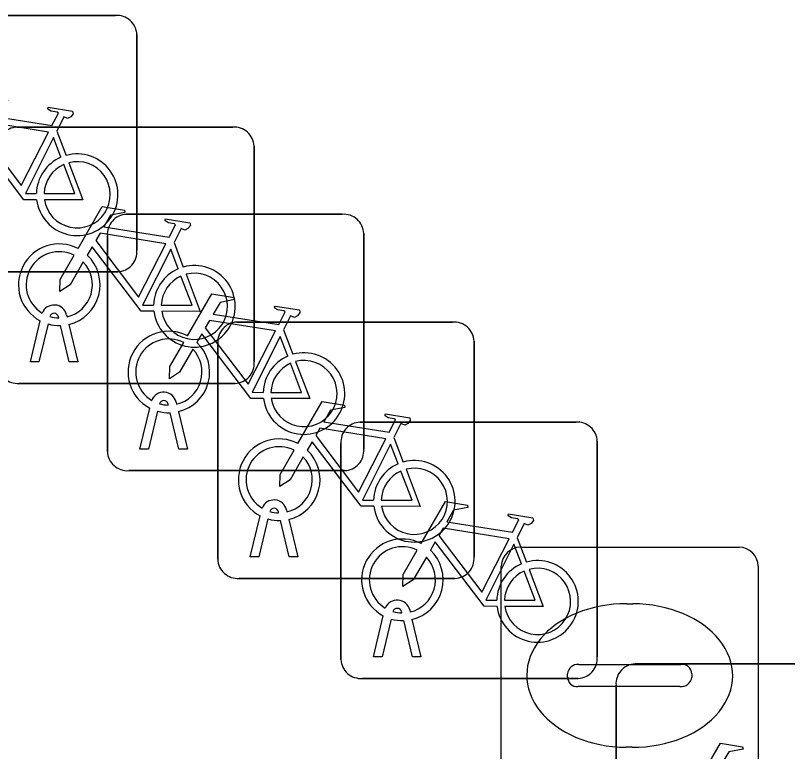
# Model space of a CAD drawing. Extents: x 158472 to 159562, y 388525 to 389606.
# Drawn here: x 158724.713 to 158727.722, y 388826.578 to 388829.447 of the extents above; entities that cross this region are included whole.
import ezdxf

# ---------------------------------------------------------------- set-up
doc = ezdxf.new("R2010")
doc.units = 0
doc.layers.add('IMGEO_Fietsenrek', color=7, linetype='Continuous')
doc.layers.add('IMGEO_Kolk', color=7, linetype='Continuous')

msp = doc.modelspace()

# ---------------------------------------------------------------- linework, layer by layer
at = {"layer": 'IMGEO_Fietsenrek'}
for p, q in [((158724.2619, 388829.4465), (158725.1028, 388829.4465)), ((158725.1028, 388829.4465), (158724.2619, 388829.4465)), ((158725.1865, 388829.3721), (158725.1865, 388828.5312)), ((158725.1865, 388828.5312), (158725.1865, 388829.3721)), ((158724.7189, 388829.0115), (158725.5598, 388829.0115)), ((158725.5598, 388829.0115), (158724.7189, 388829.0115)), ((158724.8742, 388828.9962), (158724.9105, 388828.901)), ((158725.6435, 388828.9371), (158725.6435, 388828.0962)), ((158725.6435, 388828.0962), (158725.6435, 388828.9371)), ((158725.1459, 388828.6715), (158725.9868, 388828.6715)), ((158725.9868, 388828.6715), (158725.1459, 388828.6715)), ((158725.0715, 388827.7469), (158725.0715, 388828.5878)), ((158725.0715, 388828.5878), (158725.0715, 388827.7469)), ((158726.0705, 388828.5971), (158726.0705, 388827.7562)), ((158726.0705, 388827.7562), (158726.0705, 388828.5971)), ((158725.3312, 388828.5612), (158725.3675, 388828.466)), ((158725.1121, 388828.4475), (158724.2712, 388828.4475)), ((158724.2712, 388828.4475), (158725.1121, 388828.4475)), ((158724.9126, 388828.2794), (158724.9144, 388828.2715)), ((158724.7715, 388828.0963), (158724.8098, 388828.2563)), ((158724.8819, 388828.2679), (158724.8809, 388828.2722)), ((158725.5759, 388828.2515), (158726.4168, 388828.2515)), ((158726.4168, 388828.2515), (158725.5759, 388828.2515)), ((158724.8402, 388828.2441), (158724.8049, 388828.0963)), ((158724.923, 388828.0963), (158724.8891, 388828.238)), ((158724.9214, 388828.2423), (158724.9564, 388828.0963)), ((158725.7582, 388828.2212), (158725.7945, 388828.126)), ((158725.5015, 388827.3269), (158725.5015, 388828.1678)), ((158725.5015, 388828.1678), (158725.5015, 388827.3269)), ((158726.5005, 388828.1771), (158726.5005, 388827.3362)), ((158726.5005, 388827.3362), (158726.5005, 388828.1771)), ((158724.8049, 388828.0963), (158724.7715, 388828.0963)), ((158724.9564, 388828.0963), (158724.923, 388828.0963)), ((158725.5691, 388828.0125), (158724.7282, 388828.0125)), ((158724.7282, 388828.0125), (158725.5691, 388828.0125)), ((158725.1985, 388827.7563), (158725.2368, 388827.9163)), ((158725.3089, 388827.9279), (158725.3079, 388827.9322)), ((158725.3396, 388827.9394), (158725.3414, 388827.9315)), ((158725.2672, 388827.9041), (158725.2319, 388827.7563)), ((158725.35, 388827.7563), (158725.3161, 388827.898)), ((158725.3484, 388827.9023), (158725.3834, 388827.7563)), ((158726.0559, 388827.8615), (158726.8968, 388827.8615)), ((158726.8968, 388827.8615), (158726.0559, 388827.8615)), ((158726.1882, 388827.8012), (158726.2245, 388827.706)), ((158725.9815, 388826.9369), (158725.9815, 388827.7778)), ((158725.9815, 388827.7778), (158725.9815, 388826.9369)), ((158726.9805, 388827.7871), (158726.9805, 388826.9462)), ((158726.9805, 388826.9462), (158726.9805, 388827.7871)), ((158725.2319, 388827.7563), (158725.1985, 388827.7563)), ((158725.3834, 388827.7563), (158725.35, 388827.7563)), ((158725.9961, 388827.6725), (158725.1552, 388827.6725)), ((158725.1552, 388827.6725), (158725.9961, 388827.6725)), ((158725.6285, 388827.3363), (158725.6668, 388827.4963)), ((158725.7389, 388827.5079), (158725.7379, 388827.5122)), ((158725.7696, 388827.5194), (158725.7714, 388827.5115)), ((158725.6972, 388827.4841), (158725.6619, 388827.3363)), ((158725.78, 388827.3363), (158725.7461, 388827.478)), ((158725.7784, 388827.4823), (158725.8134, 388827.3363)), ((158726.6682, 388827.4112), (158726.7045, 388827.316)), ((158725.6619, 388827.3363), (158725.6285, 388827.3363)), ((158725.8134, 388827.3363), (158725.78, 388827.3363)), ((158726.4261, 388827.2525), (158725.5852, 388827.2525)), ((158725.5852, 388827.2525), (158726.4261, 388827.2525)), ((158726.1085, 388826.9463), (158726.1468, 388827.1063)), ((158726.2189, 388827.1179), (158726.2179, 388827.1222)), ((158726.2496, 388827.1294), (158726.2514, 388827.1215)), ((158726.1772, 388827.0941), (158726.1419, 388826.9463)), ((158726.26, 388826.9463), (158726.2261, 388827.088)), ((158726.2584, 388827.0923), (158726.2934, 388826.9463)), ((158726.1419, 388826.9463), (158726.1085, 388826.9463)), ((158726.2934, 388826.9463), (158726.26, 388826.9463)), ((158727.1279, 388826.9195), (158727.9688, 388826.9195)), ((158727.9688, 388826.9195), (158727.1279, 388826.9195)), ((158726.9061, 388826.8625), (158726.0652, 388826.8625)), ((158726.0652, 388826.8625), (158726.9061, 388826.8625)), ((158727.0535, 388825.9949), (158727.0535, 388826.8358)), ((158727.0535, 388826.8358), (158727.0535, 388825.9949))]:
    msp.add_line(p, q, dxfattribs=at)
for points in [[(158724.5001, 388828.9732), (158724.5948, 388829.1367), (158724.681, 388829.1229), (158724.6827, 388829.1142), (158724.6266, 388829.1033), (158724.6004, 388829.058), (158724.8556, 388829.0172)], [(158724.8556, 388829.0172), (158724.8806, 388829.066), (158724.8755, 388829.07), (158724.8523, 388829.0737), (158724.8396, 388829.0812), (158724.8386, 388829.0843), (158724.8408, 388829.0889), (158724.9356, 388829.0738), (158724.9379, 388829.0635), (158724.9285, 388829.0511), (158724.9161, 388829.0447), (158724.9016, 388829.0509), (158724.8742, 388828.9962)], [(158724.8427, 388828.992), (158724.5859, 388829.033), (158724.5692, 388829.0042), (158724.7362, 388828.7839), (158724.8427, 388828.992)], [(158724.7958, 388828.7285), (158724.7461, 388828.7286), (158724.5554, 388828.9803), (158724.5364, 388828.9475)], [(158724.8907, 388828.894), (158724.8614, 388828.9708), (158724.752, 388828.7527), (158724.7947, 388828.7526)], [(158724.8247, 388828.7525), (158724.9446, 388828.7523), (158724.9014, 388828.8659)], [(158724.9212, 388828.8728), (158724.9762, 388828.7282), (158724.8261, 388828.7285)], [(158724.9571, 388828.5382), (158725.0518, 388828.7017), (158725.138, 388828.6879), (158725.1397, 388828.6792), (158725.0836, 388828.6683), (158725.0574, 388828.623), (158725.3126, 388828.5822)], [(158725.3126, 388828.5822), (158725.3376, 388828.631), (158725.3325, 388828.635), (158725.3093, 388828.6387), (158725.2966, 388828.6462), (158725.2956, 388828.6493), (158725.2978, 388828.6539), (158725.3926, 388828.6388), (158725.3949, 388828.6285), (158725.3855, 388828.6161), (158725.3731, 388828.6097), (158725.3586, 388828.6159), (158725.3312, 388828.5612)], [(158725.2997, 388828.557), (158725.0429, 388828.598), (158725.0262, 388828.5692), (158725.1932, 388828.3489), (158725.2997, 388828.557)], [(158725.2528, 388828.2935), (158725.2031, 388828.2936), (158725.0124, 388828.5453), (158724.9934, 388828.5125)], [(158725.3477, 388828.459), (158725.3184, 388828.5358), (158725.209, 388828.3177), (158725.2517, 388828.3176)], [(158724.9778, 388828.4857), (158724.9262, 388828.3965), (158724.8863, 388828.3705), (158724.8875, 388828.418), (158724.942, 388828.5122)], [(158725.2817, 388828.3175), (158725.4016, 388828.3173), (158725.3584, 388828.4309)], [(158725.3782, 388828.4378), (158725.4332, 388828.2932), (158725.2831, 388828.2935)], [(158725.3841, 388828.1982), (158725.4788, 388828.3617), (158725.565, 388828.3479), (158725.5667, 388828.3392), (158725.5106, 388828.3283), (158725.4844, 388828.283), (158725.7396, 388828.2422)], [(158725.7396, 388828.2422), (158725.7646, 388828.291), (158725.7595, 388828.295), (158725.7363, 388828.2987), (158725.7236, 388828.3062), (158725.7226, 388828.3093), (158725.7248, 388828.3139), (158725.8196, 388828.2988), (158725.8219, 388828.2885), (158725.8125, 388828.2761), (158725.8001, 388828.2697), (158725.7856, 388828.2759), (158725.7582, 388828.2212)], [(158725.7267, 388828.217), (158725.4699, 388828.258), (158725.4532, 388828.2292), (158725.6202, 388828.0089), (158725.7267, 388828.217)], [(158725.6798, 388827.9535), (158725.6301, 388827.9536), (158725.4394, 388828.2053), (158725.4204, 388828.1725)], [(158725.7747, 388828.119), (158725.7454, 388828.1958), (158725.636, 388827.9777), (158725.6787, 388827.9776)], [(158725.4048, 388828.1457), (158725.3532, 388828.0565), (158725.3133, 388828.0305), (158725.3145, 388828.078), (158725.369, 388828.1722)], [(158725.8052, 388828.0978), (158725.8602, 388827.9532), (158725.7101, 388827.9535)], [(158725.7087, 388827.9775), (158725.8286, 388827.9773), (158725.7854, 388828.0909)], [(158725.8141, 388827.7782), (158725.9088, 388827.9417), (158725.995, 388827.9279), (158725.9967, 388827.9192), (158725.9406, 388827.9083), (158725.9144, 388827.863), (158726.1696, 388827.8222)], [(158726.1696, 388827.8222), (158726.1946, 388827.871), (158726.1895, 388827.875), (158726.1663, 388827.8787), (158726.1536, 388827.8862), (158726.1526, 388827.8893), (158726.1548, 388827.8939), (158726.2496, 388827.8788), (158726.2519, 388827.8685), (158726.2425, 388827.8561), (158726.2301, 388827.8497), (158726.2156, 388827.8559), (158726.1882, 388827.8012)], [(158726.1567, 388827.797), (158725.8999, 388827.838), (158725.8832, 388827.8092), (158726.0502, 388827.5889), (158726.1567, 388827.797)], [(158726.1098, 388827.5335), (158726.0601, 388827.5336), (158725.8694, 388827.7853), (158725.8504, 388827.7525)], [(158726.2047, 388827.699), (158726.1754, 388827.7758), (158726.066, 388827.5577), (158726.1087, 388827.5576)], [(158725.8348, 388827.7257), (158725.7832, 388827.6365), (158725.7433, 388827.6105), (158725.7445, 388827.658), (158725.799, 388827.7522)], [(158726.2352, 388827.6778), (158726.2902, 388827.5332), (158726.1401, 388827.5335)], [(158726.1387, 388827.5575), (158726.2586, 388827.5573), (158726.2154, 388827.6709)], [(158726.2941, 388827.3882), (158726.3888, 388827.5517), (158726.475, 388827.5379), (158726.4767, 388827.5292), (158726.4206, 388827.5183), (158726.3944, 388827.473), (158726.6496, 388827.4322)], [(158726.6496, 388827.4322), (158726.6746, 388827.481), (158726.6695, 388827.485), (158726.6463, 388827.4887), (158726.6336, 388827.4962), (158726.6326, 388827.4993), (158726.6348, 388827.5039), (158726.7296, 388827.4888), (158726.7319, 388827.4785), (158726.7225, 388827.4661), (158726.7101, 388827.4597), (158726.6956, 388827.4659), (158726.6682, 388827.4112)], [(158726.6367, 388827.407), (158726.3799, 388827.448), (158726.3632, 388827.4192), (158726.5302, 388827.1989), (158726.6367, 388827.407)], [(158726.5898, 388827.1435), (158726.5401, 388827.1436), (158726.3494, 388827.3953), (158726.3304, 388827.3625)], [(158726.6847, 388827.309), (158726.6554, 388827.3858), (158726.546, 388827.1677), (158726.5887, 388827.1676)], [(158726.3148, 388827.3357), (158726.2632, 388827.2465), (158726.2233, 388827.2205), (158726.2245, 388827.268), (158726.279, 388827.3622)], [(158726.7152, 388827.2878), (158726.7702, 388827.1432), (158726.6201, 388827.1435)], [(158726.6187, 388827.1675), (158726.7386, 388827.1673), (158726.6954, 388827.2809)], [(158727.3661, 388826.4462), (158727.4608, 388826.6097), (158727.547, 388826.5959), (158727.5487, 388826.5872), (158727.4926, 388826.5763), (158727.4664, 388826.531), (158727.7216, 388826.4902)]]:
    msp.add_lwpolyline(points, dxfattribs=at)
for centre, radius, start, end in [((158725.1086, 388829.3688), 0.0779, 2.4484, 94.2845), ((158725.1086, 388829.3688), 0.0779, 2.4484, 94.2845), ((158724.7222, 388828.9336), 0.0779, 92.4484, 184.2845), ((158724.7222, 388828.9336), 0.0779, 92.4484, 184.2845), ((158725.5656, 388828.9338), 0.0779, 2.4484, 94.2845), ((158725.5656, 388828.9338), 0.0779, 2.4484, 94.2845), ((158724.9537, 388828.7479), 0.159, 187.0065, 105.7708), ((158724.9537, 388828.7479), 0.159, 113.3408, 178.3217), ((158724.9537, 388828.7479), 0.129, 188.6715, 104.5883), ((158724.9537, 388828.7479), 0.129, 113.923, 177.9556), ((158725.1492, 388828.5936), 0.0779, 92.4484, 184.2845), ((158725.1492, 388828.5936), 0.0779, 92.4484, 184.2845), ((158725.9926, 388828.5938), 0.0779, 2.4484, 94.2845), ((158725.9926, 388828.5938), 0.0779, 2.4484, 94.2845), ((158724.8841, 388828.3969), 0.159, 62.6766, 242.1369), ((158724.8841, 388828.3969), 0.129, 63.3192, 238.903), ((158725.1088, 388828.5254), 0.0779, 272.4484, 4.2845), ((158725.1088, 388828.5254), 0.0779, 272.4484, 4.2845), ((158724.8841, 388828.3969), 0.159, 283.5766, 46.6042), ((158724.8841, 388828.3969), 0.129, 283.6043, 43.4302), ((158725.4107, 388828.3129), 0.159, 113.3408, 178.3217), ((158725.4107, 388828.3129), 0.159, 187.0065, 105.7708), ((158725.4107, 388828.3129), 0.129, 113.923, 177.9556), ((158725.4107, 388828.3129), 0.129, 188.6715, 104.5883), ((158724.8639, 388828.2683), 0.0499, 12.8025, 158.6934), ((158724.8639, 388828.2683), 0.0174, 12.8025, 163.4502), ((158724.8841, 388828.3969), 0.129, 253.415, 269.0204), ((158725.5792, 388828.1736), 0.0779, 92.4484, 184.2845), ((158725.5792, 388828.1736), 0.0779, 92.4484, 184.2845), ((158726.4226, 388828.1738), 0.0779, 2.4484, 94.2845), ((158726.4226, 388828.1738), 0.0779, 2.4484, 94.2845), ((158724.8841, 388828.3969), 0.159, 253.9967, 271.7867), ((158725.3111, 388828.0569), 0.159, 62.6766, 242.1369), ((158725.3111, 388828.0569), 0.129, 63.3192, 238.903), ((158725.3111, 388828.0569), 0.159, 283.5766, 46.6042), ((158725.3111, 388828.0569), 0.129, 283.6043, 43.4302), ((158725.8377, 388827.9729), 0.159, 187.0065, 105.7708), ((158725.5658, 388828.0904), 0.0779, 272.4484, 4.2845), ((158725.5658, 388828.0904), 0.0779, 272.4484, 4.2845), ((158725.8377, 388827.9729), 0.159, 113.3408, 178.3217), ((158725.8377, 388827.9729), 0.129, 188.6715, 104.5883), ((158724.7224, 388828.0902), 0.0779, 182.4484, 274.2845), ((158724.7224, 388828.0902), 0.0779, 182.4484, 274.2845), ((158725.8377, 388827.9729), 0.129, 113.923, 177.9556), ((158725.2909, 388827.9283), 0.0499, 12.8025, 158.6934), ((158725.2909, 388827.9283), 0.0174, 12.8025, 163.4502), ((158725.3111, 388828.0569), 0.129, 253.415, 269.0204), ((158725.3111, 388828.0569), 0.159, 253.9967, 271.7867), ((158726.0592, 388827.7836), 0.0779, 92.4484, 184.2845), ((158726.0592, 388827.7836), 0.0779, 92.4484, 184.2845), ((158726.9026, 388827.7838), 0.0779, 2.4484, 94.2845), ((158726.9026, 388827.7838), 0.0779, 2.4484, 94.2845), ((158725.7411, 388827.6369), 0.159, 62.6766, 242.1369), ((158725.7411, 388827.6369), 0.129, 63.3192, 238.903), ((158725.1494, 388827.7502), 0.0779, 182.4484, 274.2845), ((158725.1494, 388827.7502), 0.0779, 182.4484, 274.2845), ((158725.7411, 388827.6369), 0.159, 283.5766, 46.6042), ((158725.9928, 388827.7504), 0.0779, 272.4484, 4.2845), ((158725.9928, 388827.7504), 0.0779, 272.4484, 4.2845), ((158725.7411, 388827.6369), 0.129, 283.6043, 43.4302), ((158726.2677, 388827.5529), 0.159, 187.0065, 105.7708), ((158726.2677, 388827.5529), 0.159, 113.3408, 178.3217), ((158726.2677, 388827.5529), 0.129, 188.6715, 104.5883), ((158726.2677, 388827.5529), 0.129, 113.923, 177.9556), ((158725.7209, 388827.5083), 0.0499, 12.8025, 158.6934), ((158725.7209, 388827.5083), 0.0174, 12.8025, 163.4502), ((158725.7411, 388827.6369), 0.129, 253.415, 269.0204), ((158725.7411, 388827.6369), 0.159, 253.9967, 271.7867), ((158726.2211, 388827.2469), 0.159, 62.6766, 242.1369), ((158726.2211, 388827.2469), 0.129, 63.3192, 238.903), ((158726.2211, 388827.2469), 0.159, 283.5766, 46.6042), ((158725.5794, 388827.3302), 0.0779, 182.4484, 274.2845), ((158725.5794, 388827.3302), 0.0779, 182.4484, 274.2845), ((158726.2211, 388827.2469), 0.129, 283.6043, 43.4302), ((158726.4228, 388827.3304), 0.0779, 272.4484, 4.2845), ((158726.4228, 388827.3304), 0.0779, 272.4484, 4.2845), ((158726.7477, 388827.1629), 0.159, 187.0065, 105.7708), ((158726.7477, 388827.1629), 0.159, 113.3408, 178.3217), ((158726.7477, 388827.1629), 0.129, 188.6715, 104.5883), ((158726.7477, 388827.1629), 0.129, 113.923, 177.9556), ((158726.2009, 388827.1183), 0.0499, 12.8025, 158.6934), ((158726.2009, 388827.1183), 0.0174, 12.8025, 163.4502), ((158726.2211, 388827.2469), 0.129, 253.415, 269.0204), ((158726.2211, 388827.2469), 0.159, 253.9967, 271.7867), ((158726.0594, 388826.9402), 0.0779, 182.4484, 274.2845), ((158726.0594, 388826.9402), 0.0779, 182.4484, 274.2845), ((158726.9028, 388826.9404), 0.0779, 272.4484, 4.2845), ((158726.9028, 388826.9404), 0.0779, 272.4484, 4.2845), ((158727.1312, 388826.8416), 0.0779, 92.4484, 184.2845), ((158727.1312, 388826.8416), 0.0779, 92.4484, 184.2845)]:
    msp.add_arc(centre, radius, start, end, dxfattribs=at)
at = {"layer": 'IMGEO_Kolk'}
for p, q in [((158726.6809, 388827.3745), (158727.5331, 388827.3745)), ((158726.6065, 388826.4479), (158726.6065, 388827.3001)), ((158727.6075, 388827.3001), (158727.6075, 388826.4479)), ((158727.0945, 388827.1537), (158727.1195, 388827.1537)), ((158726.908, 388826.9173), (158727.3059, 388826.9173)), ((158726.8649, 388826.8679), (158726.8649, 388826.8801)), ((158727.349, 388826.8801), (158727.349, 388826.8679)), ((158727.3025, 388826.8307), (158726.9046, 388826.8307)), ((158727.1165, 388826.5943), (158727.0916, 388826.5943))]:
    msp.add_line(p, q, dxfattribs=at)
for points in [[(158726.6809, 388827.3745), (158727.5331, 388827.3745)], [(158726.6065, 388826.4479), (158726.6065, 388827.3001)], [(158727.6075, 388827.3001), (158727.6075, 388826.4479)]]:
    msp.add_lwpolyline(points, dxfattribs=at)
for centre, radius, start, end in [((158726.683, 388827.298), 0.0765, 91.552, 178.448), ((158726.683, 388827.298), 0.0765, 91.552, 178.448), ((158727.531, 388827.298), 0.0765, 1.552, 88.448), ((158727.531, 388827.298), 0.0765, 1.552, 88.448), ((158726.9051, 388826.8771), 0.0403, 85.8775, 175.7526), ((158727.3104, 388826.8789), 0.0386, 1.7309, 96.639), ((158726.9016, 388826.8672), 0.0366, 178.938, 274.7102), ((158727.3064, 388826.8735), 0.043, 264.8664, 352.4533)]:
    msp.add_arc(centre, radius, start, end, dxfattribs=at)
for centre, major_axis, ratio, start_param, end_param in [((158727.093, 388826.874), (-0.3872, 0.002), 0.722429, 4.712389, 7.853982), ((158727.118, 388826.874), (-0.3901, 0.002), 0.717154, 1.570796, 4.712389)]:
    msp.add_ellipse(centre, major_axis=major_axis, ratio=ratio, start_param=start_param, end_param=end_param, dxfattribs=at)

doc.saveas('drawing.dxf')
